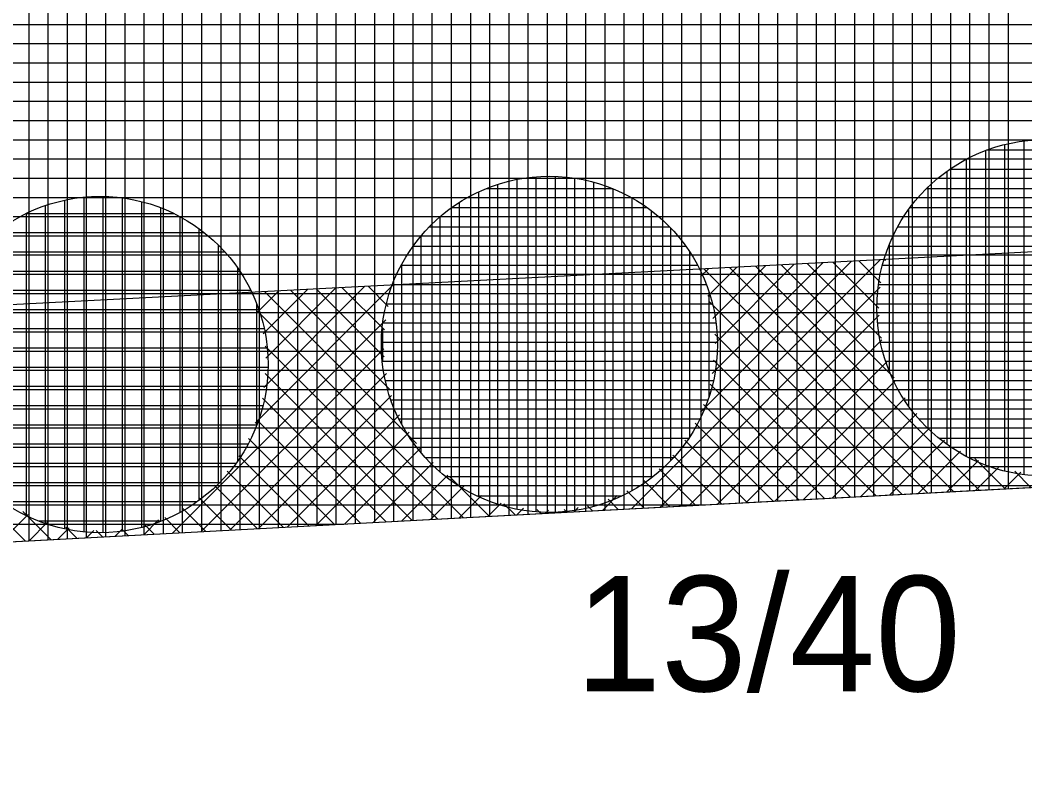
# Model space of a CAD drawing. Extents: x -566461 to -565198, y -1096301 to -1095707.
# Drawn here: x -565539.75 to -565529.29, y -1095881.79 to -1095873.77 of the extents above; entities that cross this region are included whole.
import ezdxf

# ---------------------------------------------------------------- set-up
doc = ezdxf.new("R2010")
doc.units = 0
for name, color, linetype in [('Vrstva 1', 7, 'Continuous'), ('Vrstva 40', 7, 'Continuous'), ('Vrstva 41', 7, 'Continuous'), ('Vrstva 42', 7, 'Continuous'), ('Vrstva 43', 7, 'Continuous'), ('Vrstva 44', 7, 'Continuous')]:
    doc.layers.add(name, color=color, linetype=linetype)

msp = doc.modelspace()

# ---------------------------------------------------------------- linework, layer by layer
at = {"layer": 'Vrstva 1'}
msp.add_line((-565568.01, -1095880.69), (-565521.32, -1095878.21), dxfattribs=at)
at = {"layer": 'Vrstva 41'}
for p, q in [((-565533.386, -1095878.851), (-565530.795, -1095876.26)), ((-565532.666, -1095877.847), (-565531.094, -1095876.275)), ((-565532.589, -1095876.639), (-565532.287, -1095876.337)), ((-565532.545, -1095877.444), (-565531.392, -1095876.291)), ((-565532.537, -1095876.87), (-565531.989, -1095876.322)), ((-565532.514, -1095877.13), (-565531.69, -1095876.306)), ((-565530.031, -1095878.673), (-565532.363, -1095876.341)), ((-565529.763, -1095878.658), (-565532.094, -1095876.327)), ((-565530.649, -1095877.489), (-565531.825, -1095876.313)), ((-565530.781, -1095877.074), (-565531.556, -1095876.299)), ((-565530.811, -1095876.762), (-565531.287, -1095876.285)), ((-565530.79, -1095876.5), (-565531.018, -1095876.271)), ((-565530.739, -1095876.268), (-565530.749, -1095876.257)), ((-565532.666, -1095876.433), (-565532.585, -1095876.353)), ((-565530.3, -1095878.687), (-565532.632, -1095876.355)), ((-565537.303, -1095877.959), (-565535.866, -1095876.522)), ((-565537.215, -1095877.589), (-565536.165, -1095876.538)), ((-565537.193, -1095877.284), (-565536.463, -1095876.553)), ((-565535.959, -1095876.988), (-565536.397, -1095876.55)), ((-565535.919, -1095876.745), (-565536.128, -1095876.536)), ((-565535.852, -1095876.529), (-565535.859, -1095876.522)), ((-565533.088, -1095878.835), (-565530.797, -1095876.544)), ((-565537.361, -1095876.603), (-565537.358, -1095876.6)), ((-565537.279, -1095876.804), (-565537.059, -1095876.584)), ((-565537.222, -1095877.029), (-565536.761, -1095876.569)), ((-565535.623, -1095878.172), (-565537.203, -1095876.592)), ((-565535.898, -1095877.614), (-565536.934, -1095876.578)), ((-565535.96, -1095877.27), (-565536.666, -1095876.564)), ((-565530.568, -1095878.701), (-565532.574, -1095876.696)), ((-565539.7, -1095879.186), (-565542.044, -1095876.842)), ((-565535.134, -1095878.944), (-565537.282, -1095876.796)), ((-565532.789, -1095878.819), (-565530.807, -1095876.837)), ((-565538.166, -1095879.105), (-565535.945, -1095876.884)), ((-565530.837, -1095878.716), (-565532.519, -1095877.034)), ((-565535.403, -1095878.958), (-565537.2, -1095877.16)), ((-565532.49, -1095878.803), (-565530.778, -1095877.092)), ((-565537.867, -1095879.089), (-565535.964, -1095877.186)), ((-565531.106, -1095878.73), (-565532.53, -1095877.305)), ((-565532.192, -1095878.787), (-565530.719, -1095877.315)), ((-565537.568, -1095879.073), (-565535.938, -1095877.443)), ((-565535.671, -1095878.972), (-565537.2, -1095877.444)), ((-565531.374, -1095878.744), (-565532.565, -1095877.553)), ((-565531.893, -1095878.772), (-565530.636, -1095877.515)), ((-565537.27, -1095879.057), (-565535.883, -1095877.671)), ((-565535.94, -1095878.987), (-565537.227, -1095877.7)), ((-565531.594, -1095878.756), (-565530.534, -1095877.696)), ((-565531.643, -1095878.758), (-565532.634, -1095877.767)), ((-565536.971, -1095879.041), (-565535.802, -1095877.872)), ((-565531.295, -1095878.74), (-565530.415, -1095877.86)), ((-565536.208, -1095879.001), (-565537.289, -1095877.921)), ((-565531.911, -1095878.773), (-565532.723, -1095877.96)), ((-565530.997, -1095878.724), (-565530.279, -1095878.007)), ((-565536.477, -1095879.015), (-565537.373, -1095878.119)), ((-565536.672, -1095879.025), (-565535.702, -1095878.055)), ((-565536.373, -1095879.01), (-565535.584, -1095878.22)), ((-565532.18, -1095878.787), (-565532.831, -1095878.136)), ((-565530.698, -1095878.708), (-565530.127, -1095878.137)), ((-565536.746, -1095879.029), (-565537.476, -1095878.299)), ((-565532.448, -1095878.801), (-565532.956, -1095878.294)), ((-565530.399, -1095878.692), (-565529.958, -1095878.251)), ((-565529.494, -1095878.644), (-565529.809, -1095878.329)), ((-565536.075, -1095878.994), (-565535.45, -1095878.368)), ((-565532.717, -1095878.815), (-565533.098, -1095878.434)), ((-565530.101, -1095878.676), (-565529.771, -1095878.347)), ((-565529.802, -1095878.661), (-565529.562, -1095878.421)), ((-565537.014, -1095879.044), (-565537.596, -1095878.461)), ((-565535.776, -1095878.978), (-565535.299, -1095878.501)), ((-565534.866, -1095878.929), (-565535.272, -1095878.523)), ((-565529.503, -1095878.645), (-565529.33, -1095878.471)), ((-565529.225, -1095878.63), (-565529.394, -1095878.461)), ((-565537.283, -1095879.058), (-565537.733, -1095878.607)), ((-565535.477, -1095878.962), (-565535.132, -1095878.616)), ((-565532.986, -1095878.83), (-565533.257, -1095878.558)), ((-565537.551, -1095879.072), (-565537.887, -1095878.737)), ((-565535.179, -1095878.946), (-565534.947, -1095878.714)), ((-565533.685, -1095878.867), (-565533.533, -1095878.714)), ((-565533.254, -1095878.844), (-565533.434, -1095878.664)), ((-565537.82, -1095879.086), (-565538.057, -1095878.849)), ((-565534.88, -1095878.93), (-565534.741, -1095878.791)), ((-565534.597, -1095878.915), (-565534.714, -1095878.798)), ((-565534.581, -1095878.914), (-565534.51, -1095878.843)), ((-565533.984, -1095878.883), (-565533.939, -1095878.838)), ((-565533.791, -1095878.872), (-565533.845, -1095878.819)), ((-565533.523, -1095878.858), (-565533.629, -1095878.752)), ((-565539.958, -1095879.2), (-565539.667, -1095878.909)), ((-565539.431, -1095879.172), (-565539.724, -1095878.879)), ((-565538.089, -1095879.101), (-565538.247, -1095878.943)), ((-565534.328, -1095878.901), (-565534.37, -1095878.86)), ((-565534.283, -1095878.899), (-565534.25, -1095878.866)), ((-565534.06, -1095878.887), (-565534.088, -1095878.859)), ((-565539.659, -1095879.184), (-565539.466, -1095878.991)), ((-565539.361, -1095879.168), (-565539.241, -1095879.048)), ((-565539.163, -1095879.158), (-565539.278, -1095879.042)), ((-565538.763, -1095879.137), (-565538.69, -1095879.063)), ((-565538.626, -1095879.129), (-565538.692, -1095879.063)), ((-565538.464, -1095879.121), (-565538.311, -1095878.967)), ((-565538.357, -1095879.115), (-565538.458, -1095879.014)), ((-565539.062, -1095879.152), (-565538.986, -1095879.077)), ((-565538.894, -1095879.143), (-565538.96, -1095879.078))]:
    msp.add_line(p, q, dxfattribs=at)
at = {"layer": 'Vrstva 42'}
msp.add_lwpolyline([(-565642.468, -1095883.093), (-565642.56, -1095885.56), (-565639.56, -1095885.89), (-565630.78, -1095886.75), (-565609.49, -1095886.27), (-565595.88, -1095884.74), (-565585.92, -1095883.62), (-565568.01, -1095880.69), (-565521.32, -1095878.21), (-565520.95, -1095875.75), (-565568.143, -1095878.194), (-565586.324, -1095881.153), (-565609.769, -1095883.786), (-565630.836, -1095884.251)], close=True, dxfattribs=at)
at = {"layer": 'Vrstva 43'}
for p, q in [((-565530.46, -1095878.695), (-565530.46, -1095863.678)), ((-565530.26, -1095878.685), (-565530.26, -1095863.668)), ((-565530.06, -1095878.674), (-565530.06, -1095863.657)), ((-565529.86, -1095878.664), (-565529.86, -1095863.646)), ((-565529.66, -1095878.653), (-565529.66, -1095863.636)), ((-565529.46, -1095878.642), (-565529.46, -1095863.625)), ((-565532.46, -1095878.802), (-565532.46, -1095863.784)), ((-565532.26, -1095878.791), (-565532.26, -1095863.774)), ((-565532.06, -1095878.78), (-565532.06, -1095863.763)), ((-565531.86, -1095878.77), (-565531.86, -1095863.753)), ((-565531.66, -1095878.759), (-565531.66, -1095863.742)), ((-565531.46, -1095878.749), (-565531.46, -1095863.731)), ((-565531.26, -1095878.738), (-565531.26, -1095863.721)), ((-565531.06, -1095878.727), (-565531.06, -1095863.71)), ((-565530.86, -1095878.717), (-565530.86, -1095863.699)), ((-565530.66, -1095878.706), (-565530.66, -1095863.689)), ((-565534.46, -1095878.908), (-565534.46, -1095863.891)), ((-565534.26, -1095878.897), (-565534.26, -1095863.88)), ((-565534.06, -1095878.887), (-565534.06, -1095863.87)), ((-565533.86, -1095878.876), (-565533.86, -1095863.859)), ((-565533.66, -1095878.865), (-565533.66, -1095863.848)), ((-565533.46, -1095878.855), (-565533.46, -1095863.838)), ((-565533.26, -1095878.844), (-565533.26, -1095863.827)), ((-565533.06, -1095878.834), (-565533.06, -1095863.816)), ((-565532.86, -1095878.823), (-565532.86, -1095863.806)), ((-565532.66, -1095878.812), (-565532.66, -1095863.795)), ((-565536.26, -1095879.004), (-565536.26, -1095863.987)), ((-565536.06, -1095878.993), (-565536.06, -1095863.976)), ((-565535.86, -1095878.982), (-565535.86, -1095863.965)), ((-565535.66, -1095878.972), (-565535.66, -1095863.955)), ((-565535.46, -1095878.961), (-565535.46, -1095863.944)), ((-565535.26, -1095878.95), (-565535.26, -1095863.933)), ((-565535.06, -1095878.94), (-565535.06, -1095863.923)), ((-565534.86, -1095878.929), (-565534.86, -1095863.912)), ((-565534.66, -1095878.919), (-565534.66, -1095863.901)), ((-565538.26, -1095879.11), (-565538.26, -1095864.093)), ((-565538.06, -1095879.099), (-565538.06, -1095864.082)), ((-565537.86, -1095879.089), (-565537.86, -1095864.072)), ((-565537.66, -1095879.078), (-565537.66, -1095864.061)), ((-565537.46, -1095879.067), (-565537.46, -1095864.05)), ((-565537.26, -1095879.057), (-565537.26, -1095864.04)), ((-565537.06, -1095879.046), (-565537.06, -1095864.029)), ((-565536.86, -1095879.035), (-565536.86, -1095864.018)), ((-565536.66, -1095879.025), (-565536.66, -1095864.008)), ((-565536.46, -1095879.014), (-565536.46, -1095863.997)), ((-565539.66, -1095879.184), (-565539.66, -1095864.167)), ((-565539.46, -1095879.174), (-565539.46, -1095864.157)), ((-565539.26, -1095879.163), (-565539.26, -1095864.146)), ((-565539.06, -1095879.152), (-565539.06, -1095864.135)), ((-565538.86, -1095879.142), (-565538.86, -1095864.125)), ((-565538.66, -1095879.131), (-565538.66, -1095864.114)), ((-565538.46, -1095879.12), (-565538.46, -1095864.103)), ((-565642.277, -1095873.81), (-565520.75, -1095873.81)), ((-565642.281, -1095874.01), (-565520.776, -1095874.01)), ((-565642.285, -1095874.21), (-565520.802, -1095874.21)), ((-565642.289, -1095874.41), (-565520.828, -1095874.41)), ((-565642.293, -1095874.61), (-565520.854, -1095874.61)), ((-565642.298, -1095874.81), (-565520.88, -1095874.81)), ((-565642.302, -1095875.01), (-565520.905, -1095875.01)), ((-565642.306, -1095875.21), (-565520.931, -1095875.21)), ((-565642.31, -1095875.41), (-565520.957, -1095875.41)), ((-565642.314, -1095875.61), (-565520.983, -1095875.61)), ((-565642.318, -1095875.81), (-565521.009, -1095875.81)), ((-565642.322, -1095876.01), (-565521.035, -1095876.01)), ((-565642.326, -1095876.21), (-565521.061, -1095876.21)), ((-565642.331, -1095876.41), (-565521.087, -1095876.41)), ((-565642.335, -1095876.61), (-565521.113, -1095876.61)), ((-565642.339, -1095876.81), (-565521.139, -1095876.81)), ((-565642.343, -1095877.01), (-565521.165, -1095877.01)), ((-565642.347, -1095877.21), (-565521.19, -1095877.21)), ((-565642.351, -1095877.41), (-565521.216, -1095877.41)), ((-565642.355, -1095877.61), (-565521.242, -1095877.61)), ((-565642.359, -1095877.81), (-565521.268, -1095877.81)), ((-565642.364, -1095878.01), (-565521.294, -1095878.01)), ((-565642.368, -1095878.21), (-565521.32, -1095878.21)), ((-565642.372, -1095878.41), (-565525.085, -1095878.41)), ((-565642.376, -1095878.61), (-565528.851, -1095878.61)), ((-565642.38, -1095878.81), (-565532.616, -1095878.81)), ((-565642.384, -1095879.01), (-565536.381, -1095879.01))]:
    msp.add_line(p, q, dxfattribs=at)
msp.add_lwpolyline([(-565639.56, -1095885.89), (-565630.78, -1095886.75), (-565609.49, -1095886.27), (-565595.88, -1095884.74), (-565585.92, -1095883.62), (-565568.01, -1095880.69), (-565521.32, -1095878.21), (-565519.36, -1095863.08), (-565522.03, -1095863.23), (-565569.62, -1095865.76), (-565587.97, -1095868.76), (-565610.5, -1095871.29), (-565630.22, -1095871.73), (-565642.21, -1095870.56), (-565642.52, -1095885.6), (-565645.08, -1096008.78), (-565642.11, -1096010.51)], close=True, dxfattribs=at)
at = {"layer": 'Vrstva 44'}
for p, q in [((-565529.5, -1095875.063), (-565529.5, -1095878.458)), ((-565529.3, -1095875.026), (-565529.3, -1095878.496)), ((-565529.7, -1095875.124), (-565529.7, -1095878.395)), ((-565528.475, -1095875.12), (-565529.688, -1095875.12)), ((-565529.9, -1095875.216), (-565529.9, -1095878.305)), ((-565534.38, -1095875.396), (-565534.38, -1095878.882)), ((-565534.18, -1095875.392), (-565534.18, -1095878.887)), ((-565530.1, -1095875.34), (-565530.1, -1095878.18)), ((-565528.087, -1095875.32), (-565530.071, -1095875.32)), ((-565534.78, -1095875.477), (-565534.78, -1095878.803)), ((-565534.58, -1095875.425), (-565534.58, -1095878.855)), ((-565533.98, -1095875.411), (-565533.98, -1095878.87)), ((-565533.78, -1095875.453), (-565533.78, -1095878.828)), ((-565530.3, -1095875.507), (-565530.3, -1095878.014)), ((-565539.09, -1095875.609), (-565539.09, -1095879.09)), ((-565538.89, -1095875.601), (-565538.89, -1095879.098)), ((-565534.98, -1095875.556), (-565534.98, -1095878.724)), ((-565533.58, -1095875.52), (-565534.899, -1095875.52)), ((-565533.58, -1095875.52), (-565533.58, -1095878.759)), ((-565527.846, -1095875.52), (-565530.312, -1095875.52)), ((-565539.49, -1095875.697), (-565539.49, -1095879.002)), ((-565539.29, -1095875.641), (-565539.29, -1095879.06)), ((-565538.69, -1095875.617), (-565538.69, -1095879.083)), ((-565538.49, -1095875.656), (-565538.49, -1095879.046)), ((-565535.18, -1095875.665), (-565535.18, -1095878.616)), ((-565533.38, -1095875.618), (-565533.38, -1095878.662)), ((-565538.151, -1095875.78), (-565539.692, -1095875.78)), ((-565539.69, -1095875.779), (-565539.69, -1095878.92)), ((-565538.29, -1095875.719), (-565538.29, -1095878.982)), ((-565538.09, -1095875.81), (-565538.09, -1095878.888)), ((-565535.38, -1095875.815), (-565535.38, -1095878.465)), ((-565533.22, -1095875.72), (-565535.26, -1095875.72)), ((-565533.18, -1095875.75), (-565533.18, -1095878.532)), ((-565530.5, -1095875.738), (-565530.5, -1095877.782)), ((-565527.675, -1095875.72), (-565530.487, -1095875.72)), ((-565532.987, -1095875.92), (-565535.492, -1095875.92)), ((-565527.545, -1095875.92), (-565530.613, -1095875.92)), ((-565537.833, -1095875.98), (-565540.007, -1095875.98)), ((-565537.89, -1095875.938), (-565537.89, -1095878.764)), ((-565535.58, -1095876.017), (-565535.58, -1095878.264)), ((-565532.98, -1095875.928), (-565532.98, -1095878.352)), ((-565537.69, -1095876.105), (-565537.69, -1095878.592)), ((-565532.82, -1095876.12), (-565535.661, -1095876.12)), ((-565527.453, -1095876.12), (-565530.707, -1095876.12)), ((-565530.7, -1095876.103), (-565530.7, -1095877.417)), ((-565537.621, -1095876.18), (-565540.221, -1095876.18)), ((-565532.78, -1095876.177), (-565532.78, -1095878.101)), ((-565537.49, -1095876.343), (-565537.49, -1095878.356)), ((-565532.695, -1095876.32), (-565535.784, -1095876.32)), ((-565535.78, -1095876.313), (-565535.78, -1095877.968)), ((-565527.388, -1095876.32), (-565530.773, -1095876.32)), ((-565537.465, -1095876.38), (-565540.374, -1095876.38)), ((-565532.606, -1095876.52), (-565535.875, -1095876.52)), ((-565527.348, -1095876.52), (-565530.813, -1095876.52)), ((-565537.351, -1095876.58), (-565540.49, -1095876.58)), ((-565532.58, -1095876.588), (-565532.58, -1095877.688)), ((-565537.29, -1095876.718), (-565537.29, -1095877.984)), ((-565532.543, -1095876.72), (-565535.939, -1095876.72)), ((-565527.331, -1095876.72), (-565530.828, -1095876.72)), ((-565537.267, -1095876.78), (-565540.574, -1095876.78)), ((-565535.98, -1095876.973), (-565535.98, -1095877.308)), ((-565532.504, -1095876.92), (-565535.975, -1095876.92)), ((-565527.339, -1095876.92), (-565530.821, -1095876.92)), ((-565537.21, -1095876.98), (-565540.629, -1095876.98)), ((-565537.18, -1095877.18), (-565540.66, -1095877.18)), ((-565532.491, -1095877.12), (-565535.988, -1095877.12)), ((-565527.369, -1095877.12), (-565530.791, -1095877.12)), ((-565537.172, -1095877.38), (-565540.668, -1095877.38)), ((-565532.501, -1095877.32), (-565535.979, -1095877.32)), ((-565527.424, -1095877.32), (-565530.738, -1095877.32)), ((-565537.187, -1095877.58), (-565540.654, -1095877.58)), ((-565532.534, -1095877.52), (-565535.947, -1095877.52)), ((-565527.504, -1095877.52), (-565530.655, -1095877.52)), ((-565537.225, -1095877.78), (-565540.615, -1095877.78)), ((-565532.59, -1095877.72), (-565535.89, -1095877.72)), ((-565527.619, -1095877.72), (-565530.541, -1095877.72)), ((-565537.288, -1095877.98), (-565540.551, -1095877.98)), ((-565532.674, -1095877.92), (-565535.804, -1095877.92)), ((-565527.771, -1095877.92), (-565530.389, -1095877.92)), ((-565532.793, -1095878.12), (-565535.688, -1095878.12)), ((-565527.982, -1095878.12), (-565530.18, -1095878.12)), ((-565537.382, -1095878.18), (-565540.459, -1095878.18)), ((-565532.948, -1095878.32), (-565535.53, -1095878.32)), ((-565528.29, -1095878.32), (-565529.872, -1095878.32)), ((-565537.506, -1095878.38), (-565540.333, -1095878.38)), ((-565533.166, -1095878.52), (-565535.315, -1095878.52)), ((-565537.678, -1095878.58), (-565540.163, -1095878.58)), ((-565533.489, -1095878.72), (-565534.988, -1095878.72)), ((-565537.914, -1095878.78), (-565539.925, -1095878.78)), ((-565538.286, -1095878.98), (-565539.555, -1095878.98))]:
    msp.add_line(p, q, dxfattribs=at)
for centre in [(-565529.08, -1095876.76), (-565534.24, -1095877.14), (-565538.92, -1095877.35)]:
    msp.add_circle(centre, 1.75, dxfattribs=at)

# ---------------------------------------------------------------- texts
at = {"layer": 'Vrstva 40'}
msp.add_text('13/40', height=1.2, dxfattribs=at).set_placement((-565533.97, -1095880.75))

doc.saveas('drawing.dxf')
